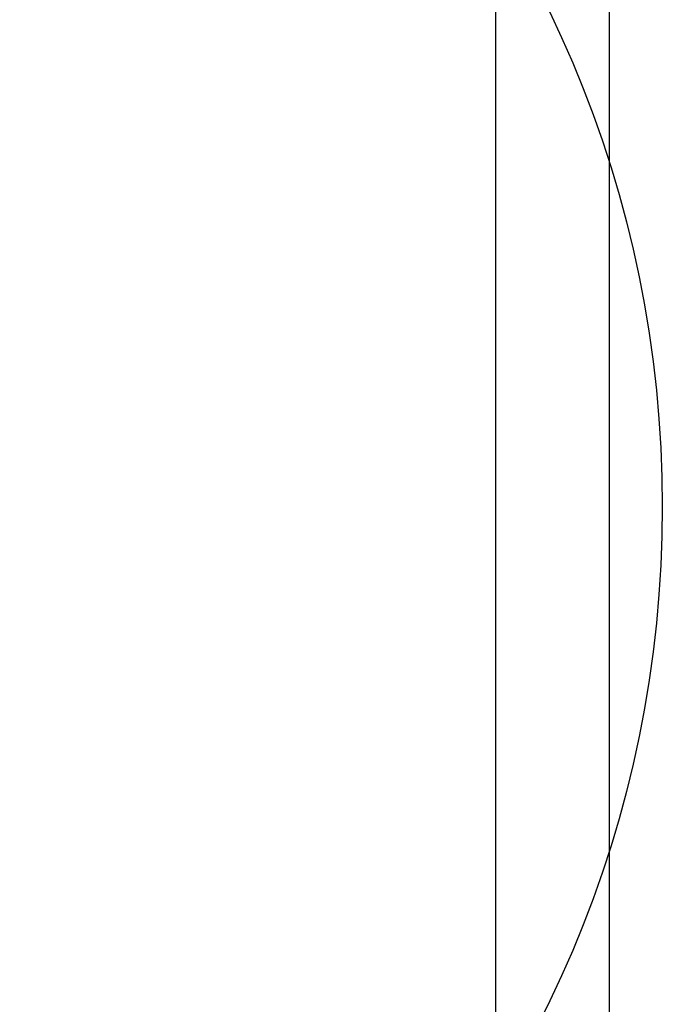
# Model space of a CAD drawing. Extents: x -287416 to 4934791, y -504132 to 1826789.
# Tile 294 of 427: x 2136995 to 2137199, y 42761 to 43073. Entities that reach past the tile are written whole.
import ezdxf

# ---------------------------------------------------------------- set-up
doc = ezdxf.new("R2010")
doc.units = 0
doc.header["$LTSCALE"] = 800
doc.header["$MEASUREMENT"] = 0
doc.layers.add('KEY PLAN', color=251, linetype='CONTINUOUS')

# ---------------------------------------------------------------- blocks, each defined once
blk = doc.blocks.new('UTCOMBINE')
at = {"layer": 'KEY PLAN'}
for p, q in [((-709397.1, 45382.89, 0), (-709397.1, 46911.52, 0)), ((-709397.1, 45220.29, 0), (-709397.1, 46829.58, 0)), ((-709361.1, 45726.59, 0), (-709361.1, 46828.94, 0)), ((-709361.1, 45299.19, 0), (-709361.1, 45726.59, 0))]:
    blk.add_line(p, q, dxfattribs=at)
blk.add_circle((-709052.63, 45795.12, 0), 361.31, dxfattribs=at)

msp = doc.modelspace()

# ---------------------------------------------------------------- block references
at = {"layer": 'KEY PLAN', "rotation": 180}
msp.add_blockref('UTCOMBINE', (1427784.7, 88713.58, 0), dxfattribs=at)

doc.saveas('drawing.dxf')
